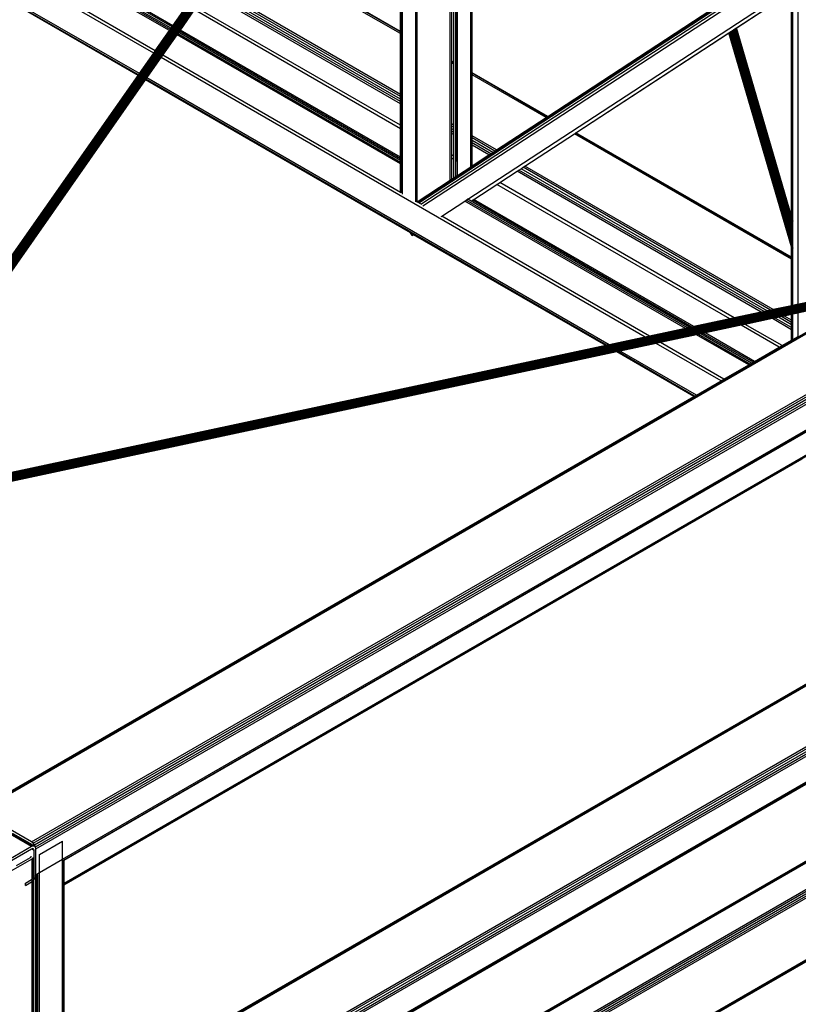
# Model space of a CAD drawing. Header units: millimetres. Extents: x 10 to 1250, y -62 to 528.
# Tile 738 of 909: x 621.89 to 622.98, y 518.07 to 519.44. Entities that reach past the tile are written whole.
import ezdxf

# ---------------------------------------------------------------- set-up
doc = ezdxf.new("R2010")
doc.units = ezdxf.units.MM
doc.header["$LTSCALE"] = 0.05

msp = doc.modelspace()

# ---------------------------------------------------------------- linework, layer by layer
at = {"color": 8}
for p, q in [((621.8351, 518.3376), (624.595, 519.931)), ((621.8373, 518.3368), (624.5972, 519.9302)), ((621.6345, 518.7552), (622.4359, 519.8987)), ((621.6347, 518.7553), (622.4363, 519.8989)), ((621.635, 518.7553), (622.4367, 519.8991)), ((621.6355, 518.7554), (622.4372, 519.8992)), ((621.636, 518.7554), (622.4377, 519.8992)), ((621.6365, 518.7553), (622.4382, 519.8991)), ((621.6371, 518.7551), (622.4388, 519.8989)), ((621.6377, 518.7549), (622.4394, 519.8987)), ((621.6382, 518.7545), (622.4399, 519.8983)), ((621.6394, 518.755), (622.4405, 519.8979)), ((621.6408, 518.7557), (622.441, 519.8974)), ((621.6422, 518.7564), (622.4416, 519.8969)), ((621.6435, 518.7569), (622.4421, 519.8963)), ((621.6447, 518.7574), (622.4425, 519.8956)), ((621.6458, 518.7576), (622.443, 519.895)), ((621.6468, 518.7579), (622.4433, 519.8943)), ((621.6477, 518.758), (622.4436, 519.8936)), ((621.6486, 518.7582), (622.4439, 519.8929)), ((621.6494, 518.7584), (622.4441, 519.8922)), ((621.6501, 518.7585), (622.4442, 519.8915)), ((621.6506, 518.7587), (622.4442, 519.8909)), ((621.6511, 518.7588), (622.4442, 519.8903)), ((621.6514, 518.7588), (622.4441, 519.8897)), ((621.9108, 518.2944), (624.6706, 519.8878)), ((621.913, 518.2927), (624.6728, 519.8861)), ((621.9148, 518.2902), (624.6747, 519.8836)), ((621.9161, 518.2873), (624.6759, 519.8807)), ((621.9165, 518.2846), (624.6763, 519.878)), ((622.4241, 519.4221), (622.4241, 519.8559)), ((622.4248, 519.4217), (622.4248, 519.8565)), ((622.4269, 519.1958), (622.4269, 519.865)), ((622.4456, 519.1857), (622.4456, 519.8544)), ((622.4473, 519.1851), (622.4473, 519.8532)), ((621.9538, 518.2702), (624.6391, 519.8206)), ((621.9553, 518.2691), (624.6367, 519.8172)), ((622.4931, 519.215), (622.4931, 519.8215)), ((622.4954, 519.3809), (622.4954, 519.8198)), ((622.4982, 519.3793), (622.4982, 519.8179)), ((622.5009, 519.3777), (622.5009, 519.816)), ((622.5018, 519.3772), (622.5018, 519.8154)), ((622.5033, 519.3764), (622.5033, 519.8144)), ((622.5219, 519.3656), (622.5219, 519.8015)), ((622.5236, 519.3646), (622.5236, 519.8003)), ((622.0806, 519.3918), (621.8038, 519.5516)), ((622.4241, 519.4193), (622.2037, 519.5466)), ((622.4241, 519.4214), (622.2047, 519.548)), ((622.4241, 519.4221), (622.2051, 519.5485)), ((622.0594, 519.3615), (621.767, 519.5303)), ((622.0608, 519.3636), (621.7695, 519.5318)), ((621.9108, 518.2879), (619.7787, 519.5188)), ((621.913, 518.2886), (619.7831, 519.5183)), ((622.1027, 519.4233), (621.9551, 519.5086)), ((622.1038, 519.4249), (621.9567, 519.5098)), ((622.105, 519.4267), (621.9586, 519.5112)), ((622.1063, 519.4285), (621.9713, 519.5064)), ((622.1074, 519.43), (621.973, 519.5076)), ((622.4476, 519.1846), (622.944, 519.509)), ((622.4494, 519.1835), (622.9457, 519.5078)), ((622.4522, 519.1817), (622.9484, 519.506)), ((622.4553, 519.1794), (622.9516, 519.5037)), ((622.0829, 519.3951), (621.9257, 519.4859)), ((622.4241, 519.3345), (622.1614, 519.4862)), ((622.5178, 519.1887), (622.9751, 519.4875)), ((622.5179, 519.1887), (622.9751, 519.4875)), ((622.4241, 519.3214), (622.1548, 519.4768)), ((622.4241, 519.3244), (622.1563, 519.479)), ((622.4241, 519.3279), (622.1581, 519.4815)), ((622.4241, 519.3315), (622.1599, 519.484)), ((622.6683, 519.2811), (622.9773, 519.4832)), ((622.8915, 519.427), (622.9683, 519.4772)), ((622.9683, 519.165), (622.9683, 519.4772)), ((622.9688, 519.1634), (622.9688, 519.4775)), ((622.9702, 519.1586), (622.9702, 519.4784)), ((622.9773, 519.0424), (622.9773, 519.4831)), ((622.0589, 519.3608), (621.89, 519.4583)), ((622.1074, 519.43), (622.1272, 519.4582)), ((622.6289, 519.3038), (622.8692, 519.4608)), ((622.1178, 519.424), (622.1376, 519.4522)), ((622.4241, 519.2868), (622.1376, 519.4522)), ((622.4241, 519.2915), (622.1399, 519.4555)), ((622.1063, 519.4285), (622.1074, 519.43)), ((621.9559, 517.9174), (624.5542, 519.4176)), ((621.9559, 517.9154), (624.5547, 519.4159)), ((622.0829, 519.3951), (622.1027, 519.4233)), ((622.0933, 519.3891), (622.1131, 519.4173)), ((622.1027, 519.4233), (622.1038, 519.4249)), ((622.1038, 519.4249), (622.105, 519.4267)), ((622.105, 519.4267), (622.1063, 519.4285)), ((622.1131, 519.4173), (622.1142, 519.4188)), ((622.4241, 519.2378), (622.1131, 519.4173)), ((622.1142, 519.4188), (622.1155, 519.4206)), ((622.4241, 519.2399), (622.1142, 519.4188)), ((622.1155, 519.4206), (622.1167, 519.4224)), ((622.4241, 519.2425), (622.1155, 519.4206)), ((622.1167, 519.4224), (622.1178, 519.424)), ((622.4241, 519.245), (622.1167, 519.4224)), ((622.4241, 519.2471), (622.1178, 519.424)), ((622.4248, 519.4217), (622.4241, 519.4221)), ((622.4241, 519.4214), (622.4241, 519.4221)), ((622.4248, 519.4209), (622.4241, 519.4214)), ((622.4241, 519.4193), (622.4241, 519.4214)), ((622.4248, 519.4189), (622.4241, 519.4193)), ((622.4241, 519.3345), (622.4241, 519.4193)), ((622.4248, 519.4209), (622.4248, 519.4217)), ((622.4248, 519.4189), (622.4248, 519.4209)), ((622.4248, 519.3341), (622.4248, 519.4189)), ((622.6683, 519.2811), (622.8811, 519.4202)), ((622.8811, 519.4202), (622.8813, 519.4203)), ((622.9683, 519.1224), (622.8811, 519.4202)), ((622.9683, 519.1226), (622.8811, 519.4202)), ((622.8811, 519.4202), (622.8811, 519.4202)), ((622.8813, 519.4203), (622.8815, 519.4205)), ((622.9683, 519.1232), (622.8813, 519.4203)), ((622.8815, 519.4205), (622.8818, 519.4206)), ((622.9683, 519.1241), (622.8815, 519.4205)), ((622.8818, 519.4206), (622.8822, 519.4209)), ((622.9683, 519.1253), (622.8818, 519.4206)), ((622.8822, 519.4209), (622.8826, 519.4212)), ((622.8822, 519.4209), (622.9683, 519.1268)), ((622.8826, 519.4212), (622.8831, 519.4215)), ((622.9683, 519.1285), (622.8826, 519.4212)), ((622.8831, 519.4215), (622.8836, 519.4218)), ((622.9683, 519.1305), (622.8831, 519.4215)), ((622.8836, 519.4218), (622.8842, 519.4222)), ((622.9683, 519.1327), (622.8836, 519.4218)), ((622.8842, 519.4222), (622.8848, 519.4226)), ((622.9683, 519.1351), (622.8842, 519.4222)), ((622.8848, 519.4226), (622.8855, 519.4231)), ((622.9683, 519.1376), (622.8848, 519.4226)), ((622.8855, 519.4231), (622.8861, 519.4235)), ((622.9683, 519.1402), (622.8855, 519.4231)), ((622.8861, 519.4235), (622.8868, 519.4239)), ((622.9683, 519.1429), (622.8861, 519.4235)), ((622.8868, 519.4239), (622.8874, 519.4243)), ((622.9683, 519.1456), (622.8868, 519.4239)), ((622.8874, 519.4243), (622.8881, 519.4248)), ((622.9683, 519.1482), (622.8874, 519.4243)), ((622.8881, 519.4248), (622.8887, 519.4251)), ((622.9683, 519.1508), (622.8881, 519.4248)), ((622.8887, 519.4251), (622.8893, 519.4255)), ((622.9683, 519.1533), (622.8887, 519.4251)), ((622.8893, 519.4255), (622.8898, 519.4259)), ((622.9683, 519.1556), (622.8893, 519.4255)), ((622.8898, 519.4259), (622.8902, 519.4262)), ((622.9683, 519.1577), (622.8898, 519.4259)), ((622.8902, 519.4262), (622.8907, 519.4264)), ((622.9683, 519.1596), (622.8902, 519.4262)), ((622.8907, 519.4264), (622.891, 519.4267)), ((622.9683, 519.1613), (622.8907, 519.4264)), ((622.891, 519.4267), (622.8913, 519.4268)), ((622.9683, 519.1626), (622.891, 519.4267)), ((622.8913, 519.4268), (622.8914, 519.4269)), ((622.9683, 519.1637), (622.8913, 519.4268)), ((622.8914, 519.4269), (622.8915, 519.427)), ((622.9683, 519.1645), (622.8914, 519.4269)), ((622.9683, 519.165), (622.8915, 519.427)), ((622.0608, 519.3636), (622.0806, 519.3918)), ((622.0806, 519.3918), (622.0829, 519.3951)), ((622.091, 519.3858), (622.0933, 519.3891)), ((622.4241, 519.1981), (622.0933, 519.3891)), ((622.0712, 519.3575), (622.091, 519.3858)), ((622.7646, 518.9969), (622.091, 519.3858)), ((622.4982, 519.3793), (622.4954, 519.3809)), ((622.4954, 519.3802), (622.4954, 519.3809)), ((622.4982, 519.3786), (622.4954, 519.3802)), ((622.4954, 519.3782), (622.4954, 519.3802)), ((622.4982, 519.3766), (622.4954, 519.3782)), ((622.4954, 519.2933), (622.4954, 519.3782)), ((622.4982, 519.3786), (622.4982, 519.3793)), ((622.4982, 519.3766), (622.4982, 519.3786)), ((622.4982, 519.2917), (622.4982, 519.3766)), ((622.5018, 519.3772), (622.5009, 519.3777)), ((622.5009, 519.377), (622.5009, 519.3777)), ((622.5018, 519.3765), (622.5009, 519.377)), ((622.5009, 519.375), (622.5009, 519.377)), ((622.5018, 519.3745), (622.5009, 519.375)), ((622.5009, 519.2901), (622.5009, 519.375)), ((622.5033, 519.3764), (622.5018, 519.3772)), ((622.5018, 519.3765), (622.5018, 519.3772)), ((622.5033, 519.3756), (622.5018, 519.3765)), ((622.5018, 519.3745), (622.5018, 519.3765)), ((622.5033, 519.3756), (622.5033, 519.3764)), ((622.5033, 519.3736), (622.5033, 519.3756)), ((621.6344, 518.7552), (622.0589, 519.3608)), ((621.9538, 517.8162), (624.6391, 519.3666)), ((621.9553, 517.8201), (624.6367, 519.3682)), ((621.9559, 517.8306), (624.6282, 519.3734)), ((621.9559, 517.8276), (624.6311, 519.3721)), ((621.9559, 517.824), (624.6336, 519.37)), ((622.0589, 519.3608), (622.0594, 519.3615)), ((622.0594, 519.3615), (622.0608, 519.3636)), ((622.5033, 519.3736), (622.5018, 519.3745)), ((622.5018, 519.2896), (622.5018, 519.3745)), ((622.5033, 519.2888), (622.5033, 519.3736)), ((622.5236, 519.3646), (622.5219, 519.3656)), ((622.5219, 519.3649), (622.5219, 519.3656)), ((622.5236, 519.3639), (622.5219, 519.3649)), ((622.5219, 519.3629), (622.5219, 519.3649)), ((622.5236, 519.3619), (622.5219, 519.3629)), ((622.5219, 519.278), (622.5219, 519.3629)), ((622.6289, 519.3038), (622.5236, 519.3646)), ((622.5236, 519.3639), (622.5236, 519.3646)), ((622.6284, 519.3034), (622.5236, 519.3639)), ((622.5236, 519.3619), (622.5236, 519.3639)), ((622.6267, 519.3023), (622.5236, 519.3619)), ((622.5236, 519.277), (622.5236, 519.3619)), ((621.6516, 518.7589), (622.0693, 519.3548)), ((622.0693, 519.3548), (622.0698, 519.3555)), ((622.4379, 519.1419), (622.0693, 519.3548)), ((622.0698, 519.3555), (622.0712, 519.3575)), ((622.7108, 518.9854), (622.0698, 519.3555)), ((622.7144, 518.9862), (622.0712, 519.3575)), ((622.4248, 519.3341), (622.4241, 519.3345)), ((622.4241, 519.3315), (622.4241, 519.3345)), ((622.4248, 519.3311), (622.4248, 519.3341)), ((621.9538, 517.7803), (624.6391, 519.3307)), ((621.9553, 517.7792), (624.6367, 519.3273)), ((622.4248, 519.3311), (622.4241, 519.3315)), ((622.4241, 519.3279), (622.4241, 519.3315)), ((622.4248, 519.3275), (622.4241, 519.3279)), ((622.4241, 519.3244), (622.4241, 519.3279)), ((622.4248, 519.324), (622.4241, 519.3244)), ((622.4241, 519.3214), (622.4241, 519.3244)), ((622.4248, 519.3209), (622.4241, 519.3214)), ((622.4241, 519.2915), (622.4241, 519.3214)), ((622.4248, 519.3275), (622.4248, 519.3311)), ((622.4248, 519.324), (622.4248, 519.3275)), ((622.4248, 519.3209), (622.4248, 519.324)), ((622.4248, 519.291), (622.4248, 519.3209)), ((622.4982, 519.2917), (622.4954, 519.2933)), ((622.4954, 519.2903), (622.4954, 519.2933)), ((622.5578, 519.2573), (622.6267, 519.3023)), ((622.6267, 519.3023), (622.6284, 519.3034)), ((622.6284, 519.3034), (622.6289, 519.3038)), ((622.4248, 519.291), (622.4241, 519.2915)), ((622.4241, 519.2868), (622.4241, 519.2915)), ((622.4248, 519.2864), (622.4241, 519.2868)), ((622.4241, 519.2471), (622.4241, 519.2868)), ((622.4248, 519.2864), (622.4248, 519.291)), ((622.4248, 519.2467), (622.4248, 519.2864)), ((622.4982, 519.2887), (622.4954, 519.2903)), ((622.4954, 519.2867), (622.4954, 519.2903)), ((622.4982, 519.2852), (622.4954, 519.2867)), ((622.4954, 519.2832), (622.4954, 519.2867)), ((622.4982, 519.2816), (622.4954, 519.2832)), ((622.4954, 519.2802), (622.4954, 519.2832)), ((622.4982, 519.2786), (622.4954, 519.2802)), ((622.4954, 519.2503), (622.4954, 519.2802)), ((622.4982, 519.2887), (622.4982, 519.2917)), ((622.4982, 519.2852), (622.4982, 519.2887)), ((622.4982, 519.2816), (622.4982, 519.2852)), ((622.4982, 519.2786), (622.4982, 519.2816)), ((622.4982, 519.2487), (622.4982, 519.2786)), ((622.5018, 519.2896), (622.5009, 519.2901)), ((622.5009, 519.2871), (622.5009, 519.2901)), ((622.5018, 519.2866), (622.5009, 519.2871)), ((622.5009, 519.2836), (622.5009, 519.2871)), ((622.5018, 519.283), (622.5009, 519.2836)), ((622.5009, 519.28), (622.5009, 519.2836)), ((622.5018, 519.2795), (622.5009, 519.28)), ((622.5009, 519.277), (622.5009, 519.28)), ((622.5033, 519.2888), (622.5018, 519.2896)), ((622.5018, 519.2866), (622.5018, 519.2896)), ((622.5033, 519.2858), (622.5018, 519.2866)), ((622.5018, 519.283), (622.5018, 519.2866)), ((622.5033, 519.2822), (622.5018, 519.283)), ((622.5018, 519.2795), (622.5018, 519.283)), ((622.5033, 519.2787), (622.5018, 519.2795)), ((622.5018, 519.2765), (622.5018, 519.2795)), ((622.5033, 519.2858), (622.5033, 519.2888)), ((622.5033, 519.2822), (622.5033, 519.2858)), ((622.5033, 519.2787), (622.5033, 519.2822)), ((622.5033, 519.2757), (622.5033, 519.2787)), ((622.5971, 519.2346), (622.666, 519.2796)), ((622.666, 519.2796), (622.6677, 519.2807)), ((622.9683, 519.1051), (622.666, 519.2796)), ((622.6677, 519.2807), (622.6683, 519.2811)), ((622.9683, 519.1071), (622.6677, 519.2807)), ((622.9683, 519.1078), (622.6683, 519.2811)), ((622.5018, 519.2765), (622.5009, 519.277)), ((622.5009, 519.2471), (622.5009, 519.277)), ((622.5033, 519.2757), (622.5018, 519.2765)), ((622.5018, 519.2466), (622.5018, 519.2765)), ((622.5033, 519.2457), (622.5033, 519.2757)), ((622.5236, 519.277), (622.5219, 519.278)), ((622.5219, 519.275), (622.5219, 519.278)), ((622.5236, 519.274), (622.5219, 519.275)), ((622.5219, 519.2714), (622.5219, 519.275)), ((622.5236, 519.2705), (622.5219, 519.2714)), ((622.5219, 519.2679), (622.5219, 519.2714)), ((622.5236, 519.2669), (622.5219, 519.2679)), ((622.5219, 519.2649), (622.5219, 519.2679)), ((622.5236, 519.2639), (622.5219, 519.2649)), ((622.5219, 519.235), (622.5219, 519.2649)), ((622.5578, 519.2573), (622.5236, 519.277)), ((622.5236, 519.274), (622.5236, 519.277)), ((622.5553, 519.2557), (622.5236, 519.274)), ((622.5236, 519.2705), (622.5236, 519.274)), ((622.5525, 519.2538), (622.5236, 519.2705)), ((622.5236, 519.2669), (622.5236, 519.2705)), ((622.5496, 519.2519), (622.5236, 519.2669)), ((622.5236, 519.2639), (622.5236, 519.2669)), ((622.5471, 519.2503), (622.5236, 519.2639)), ((622.5236, 519.235), (622.5236, 519.2639)), ((622.5471, 519.2503), (622.5496, 519.2519)), ((622.5496, 519.2519), (622.5525, 519.2538)), ((622.5525, 519.2538), (622.5553, 519.2557)), ((622.5553, 519.2557), (622.5578, 519.2573)), ((622.4248, 519.2467), (622.4241, 519.2471)), ((622.4241, 519.245), (622.4241, 519.2471)), ((622.4248, 519.2446), (622.4241, 519.245)), ((622.4241, 519.2425), (622.4241, 519.245)), ((622.4248, 519.242), (622.4241, 519.2425)), ((622.4241, 519.2399), (622.4241, 519.2425)), ((622.4248, 519.2395), (622.4241, 519.2399)), ((622.4241, 519.2378), (622.4241, 519.2399)), ((622.4248, 519.2374), (622.4241, 519.2378)), ((622.4241, 519.1981), (622.4241, 519.2378)), ((622.4248, 519.2446), (622.4248, 519.2467)), ((622.4248, 519.242), (622.4248, 519.2446)), ((622.4248, 519.2395), (622.4248, 519.242)), ((622.4248, 519.2374), (622.4248, 519.2395)), ((622.4982, 519.2487), (622.4954, 519.2503)), ((622.4954, 519.2456), (622.4954, 519.2503)), ((622.4982, 519.244), (622.4954, 519.2456)), ((622.4954, 519.2165), (622.4954, 519.2456)), ((622.4982, 519.244), (622.4982, 519.2487)), ((622.4982, 519.2183), (622.4982, 519.244)), ((622.5018, 519.2466), (622.5009, 519.2471)), ((622.5009, 519.2424), (622.5009, 519.2471)), ((622.5033, 519.2411), (622.5009, 519.2424)), ((622.5009, 519.2201), (622.5009, 519.2424)), ((622.5033, 519.2457), (622.5018, 519.2466)), ((622.5018, 519.242), (622.5018, 519.2466)), ((622.5033, 519.2411), (622.5033, 519.2457)), ((622.5033, 519.2217), (622.5033, 519.2411)), ((622.5236, 519.235), (622.5471, 519.2503)), ((622.4248, 519.1977), (622.4248, 519.2374)), ((622.5033, 519.2217), (622.5219, 519.2339)), ((622.5228, 519.2344), (622.5219, 519.235)), ((622.5219, 519.2339), (622.5219, 519.235)), ((622.5219, 519.2339), (622.5228, 519.2344)), ((622.5228, 519.2344), (622.5236, 519.235)), ((622.5621, 519.2117), (622.5864, 519.2276)), ((622.5864, 519.2276), (622.5889, 519.2292)), ((622.9262, 519.0315), (622.5864, 519.2276)), ((622.5889, 519.2292), (622.5918, 519.2311)), ((622.93, 519.0323), (622.5889, 519.2292)), ((622.5918, 519.2311), (622.5947, 519.233)), ((622.9345, 519.0332), (622.5918, 519.2311)), ((622.5947, 519.233), (622.5971, 519.2346)), ((622.939, 519.0342), (622.5947, 519.233)), ((622.9428, 519.035), (622.5971, 519.2346)), ((622.4473, 519.1851), (622.4931, 519.215)), ((622.4931, 519.215), (622.4954, 519.2165)), ((622.4954, 519.2165), (622.4982, 519.2183)), ((622.4982, 519.2183), (622.5009, 519.2201)), ((622.5009, 519.2201), (622.5033, 519.2217)), ((622.559, 519.2097), (622.5621, 519.2117)), ((622.8884, 519.0234), (622.5621, 519.2117)), ((621.9559, 518.2687), (623.5707, 519.201)), ((622.4248, 519.1977), (622.4241, 519.1981)), ((622.4248, 519.1976), (622.4248, 519.1977)), ((622.5261, 519.1882), (622.5583, 519.2093)), ((622.5583, 519.2093), (622.559, 519.2097)), ((622.8825, 519.0221), (622.5583, 519.2093)), ((622.447, 519.1849), (622.4456, 519.1857)), ((622.4456, 519.185), (622.4456, 519.1857)), ((622.447, 519.1849), (622.4473, 519.1851)), ((622.4473, 519.1848), (622.447, 519.1849)), ((622.4473, 519.1848), (622.4473, 519.1851)), ((622.4476, 519.1846), (622.4473, 519.1848)), ((622.4494, 519.1835), (622.4476, 519.1846)), ((622.4521, 519.182), (622.4494, 519.1835)), ((622.4815, 519.165), (622.5137, 519.186)), ((622.4816, 519.1649), (622.5138, 519.186)), ((622.5137, 519.186), (622.5155, 519.1872)), ((622.5138, 519.186), (622.5137, 519.186)), ((622.5138, 519.186), (622.5156, 519.1871)), ((622.8206, 519.0089), (622.5138, 519.186)), ((622.5155, 519.1872), (622.5175, 519.1885)), ((622.5156, 519.1871), (622.5155, 519.1872)), ((622.5156, 519.1871), (622.5176, 519.1885)), ((622.8233, 519.0095), (622.5156, 519.1871)), ((622.5175, 519.1885), (622.5178, 519.1887)), ((622.5176, 519.1885), (622.5175, 519.1885)), ((622.5176, 519.1885), (622.5179, 519.1887)), ((622.5222, 519.1858), (622.5176, 519.1885)), ((622.8265, 519.0101), (622.5222, 519.1858)), ((622.5225, 519.186), (622.5243, 519.1871)), ((622.5243, 519.1871), (622.5261, 519.1882)), ((622.8297, 519.0108), (622.5243, 519.1871)), ((622.8324, 519.0114), (622.5261, 519.1882)), ((622.4809, 519.1646), (622.4815, 519.165)), ((622.4816, 519.1649), (622.4815, 519.165)), ((622.7705, 518.9981), (622.4816, 519.1649)), ((622.9683, 519.1649), (622.9683, 519.165)), ((622.9688, 519.1634), (622.9683, 519.1649)), ((622.9683, 519.1645), (622.9683, 519.1649)), ((622.9688, 519.1629), (622.9683, 519.1645)), ((622.9683, 519.1637), (622.9683, 519.1645)), ((622.9688, 519.1621), (622.9683, 519.1637)), ((622.9683, 519.1626), (622.9683, 519.1637)), ((622.9688, 519.161), (622.9683, 519.1626)), ((622.9683, 519.1613), (622.9683, 519.1626)), ((622.9688, 519.1596), (622.9683, 519.1613)), ((622.9683, 519.1596), (622.9683, 519.1613)), ((622.9688, 519.158), (622.9683, 519.1596)), ((622.9683, 519.1577), (622.9683, 519.1596)), ((622.9688, 519.1561), (622.9683, 519.1577)), ((622.9683, 519.1556), (622.9683, 519.1577)), ((622.9688, 519.154), (622.9683, 519.1556)), ((622.9683, 519.1533), (622.9683, 519.1556)), ((622.9688, 519.1633), (622.9688, 519.1634)), ((622.9702, 519.1586), (622.9688, 519.1633)), ((622.9688, 519.1629), (622.9688, 519.1633)), ((622.9702, 519.1581), (622.9688, 519.1629)), ((622.9688, 519.1621), (622.9688, 519.1629)), ((622.9702, 519.1574), (622.9688, 519.1621)), ((622.9688, 519.161), (622.9688, 519.1621)), ((622.9702, 519.1563), (622.9688, 519.161)), ((622.9688, 519.1596), (622.9688, 519.161)), ((622.9702, 519.1549), (622.9688, 519.1596)), ((622.9688, 519.158), (622.9688, 519.1596)), ((622.9702, 519.1532), (622.9688, 519.158)), ((622.9688, 519.1561), (622.9688, 519.158)), ((622.9702, 519.1513), (622.9688, 519.1561)), ((622.9688, 519.154), (622.9688, 519.1561)), ((622.9702, 519.1586), (622.9702, 519.1581)), ((622.9702, 519.1574), (622.9702, 519.1581)), ((622.9702, 519.1563), (622.9702, 519.1574)), ((622.9702, 519.1549), (622.9702, 519.1563)), ((621.9559, 518.2368), (623.5284, 519.1447)), ((621.9559, 518.235), (623.5279, 519.1426)), ((622.4403, 519.1381), (622.4379, 519.1419)), ((622.4423, 519.1394), (622.4379, 519.1419)), ((622.9688, 519.1517), (622.9683, 519.1533)), ((622.9683, 519.1508), (622.9683, 519.1533)), ((622.9688, 519.1492), (622.9683, 519.1508)), ((622.9683, 519.1482), (622.9683, 519.1508)), ((622.9688, 519.1466), (622.9683, 519.1482)), ((622.9683, 519.1456), (622.9683, 519.1482)), ((622.9688, 519.144), (622.9683, 519.1456)), ((622.9683, 519.1429), (622.9683, 519.1456)), ((622.9688, 519.1413), (622.9683, 519.1429)), ((622.9683, 519.1402), (622.9683, 519.1429)), ((622.9702, 519.1492), (622.9688, 519.154)), ((622.9688, 519.1517), (622.9688, 519.154)), ((622.9702, 519.1469), (622.9688, 519.1517)), ((622.9688, 519.1492), (622.9688, 519.1517)), ((622.9702, 519.1444), (622.9688, 519.1492)), ((622.9688, 519.1466), (622.9688, 519.1492)), ((622.9702, 519.1419), (622.9688, 519.1466)), ((622.9688, 519.144), (622.9688, 519.1466)), ((622.9702, 519.1392), (622.9688, 519.144)), ((622.9688, 519.1413), (622.9688, 519.144)), ((622.9702, 519.1532), (622.9702, 519.1549)), ((622.9702, 519.1513), (622.9702, 519.1532)), ((622.9702, 519.1492), (622.9702, 519.1513)), ((622.9702, 519.1469), (622.9702, 519.1492)), ((622.9702, 519.1444), (622.9702, 519.1469)), ((622.9702, 519.1419), (622.9702, 519.1444)), ((622.9702, 519.1392), (622.9702, 519.1419)), ((622.4403, 519.1381), (622.4419, 519.1391)), ((622.442, 519.139), (622.4403, 519.1381)), ((622.4419, 519.1391), (622.4423, 519.1394)), ((622.4419, 519.1391), (622.442, 519.139)), ((622.442, 519.139), (622.4424, 519.1393)), ((622.4424, 519.1393), (622.4423, 519.1394)), ((622.7096, 518.9851), (622.4424, 519.1393)), ((622.9688, 519.1386), (622.9683, 519.1402)), ((622.9683, 519.1376), (622.9683, 519.1402)), ((622.9688, 519.136), (622.9683, 519.1376)), ((622.9683, 519.1351), (622.9683, 519.1376)), ((622.9688, 519.1335), (622.9683, 519.1351)), ((622.9683, 519.1327), (622.9683, 519.1351)), ((622.9688, 519.1311), (622.9683, 519.1327)), ((622.9683, 519.1305), (622.9683, 519.1327)), ((622.9688, 519.1289), (622.9683, 519.1305)), ((622.9683, 519.1285), (622.9683, 519.1305)), ((622.9688, 519.1269), (622.9683, 519.1285)), ((622.9683, 519.1268), (622.9683, 519.1285)), ((622.9702, 519.1365), (622.9688, 519.1413)), ((622.9688, 519.1386), (622.9688, 519.1413)), ((622.9702, 519.1339), (622.9688, 519.1386)), ((622.9688, 519.136), (622.9688, 519.1386)), ((622.9702, 519.1313), (622.9688, 519.136)), ((622.9688, 519.1335), (622.9688, 519.136)), ((622.9702, 519.1287), (622.9688, 519.1335)), ((622.9688, 519.1311), (622.9688, 519.1335)), ((622.9702, 519.1264), (622.9688, 519.1311)), ((622.9688, 519.1289), (622.9688, 519.1311)), ((622.9702, 519.1241), (622.9688, 519.1289)), ((622.9688, 519.1269), (622.9688, 519.1289)), ((622.9702, 519.1365), (622.9702, 519.1392)), ((622.9702, 519.1339), (622.9702, 519.1365)), ((622.9702, 519.1313), (622.9702, 519.1339)), ((622.9702, 519.1287), (622.9702, 519.1313)), ((622.9702, 519.1264), (622.9702, 519.1287)), ((622.9683, 519.1268), (622.9688, 519.1251)), ((622.9683, 519.1253), (622.9683, 519.1268)), ((622.9688, 519.1236), (622.9683, 519.1253)), ((622.9683, 519.1241), (622.9683, 519.1253)), ((622.9688, 519.1224), (622.9683, 519.1241)), ((622.9683, 519.1232), (622.9683, 519.1241)), ((622.9688, 519.1215), (622.9683, 519.1232)), ((622.9683, 519.1226), (622.9683, 519.1232)), ((622.9688, 519.121), (622.9683, 519.1226)), ((622.9683, 519.1224), (622.9683, 519.1226)), ((622.9688, 519.1207), (622.9683, 519.1224)), ((622.9683, 519.1078), (622.9683, 519.1224)), ((622.9702, 519.1221), (622.9688, 519.1269)), ((622.9688, 519.1251), (622.9688, 519.1269)), ((622.9688, 519.1251), (622.9702, 519.1204)), ((622.9688, 519.1236), (622.9688, 519.1251)), ((622.9702, 519.1189), (622.9688, 519.1236)), ((622.9688, 519.1224), (622.9688, 519.1236)), ((622.9702, 519.1177), (622.9688, 519.1224)), ((622.9688, 519.1215), (622.9688, 519.1224)), ((622.9702, 519.1168), (622.9688, 519.1215)), ((622.9688, 519.121), (622.9688, 519.1215)), ((622.9702, 519.1162), (622.9688, 519.121)), ((622.9688, 519.1207), (622.9688, 519.121)), ((622.9702, 519.116), (622.9688, 519.1207)), ((622.9688, 519.1076), (622.9688, 519.1207)), ((622.9702, 519.1241), (622.9702, 519.1264)), ((622.9702, 519.1221), (622.9702, 519.1241)), ((622.9702, 519.1204), (622.9702, 519.1221)), ((622.9702, 519.1189), (622.9702, 519.1204)), ((622.9702, 519.1177), (622.9702, 519.1189)), ((622.9702, 519.1168), (622.9702, 519.1177)), ((622.9702, 519.1162), (622.9702, 519.1168)), ((622.9702, 519.116), (622.9702, 519.1162)), ((622.9702, 519.1068), (622.9702, 519.116)), ((622.9688, 519.1076), (622.9683, 519.1078)), ((622.9683, 519.1071), (622.9683, 519.1078)), ((622.9688, 519.1069), (622.9683, 519.1071)), ((622.9683, 519.1051), (622.9683, 519.1071)), ((622.9683, 519.0405), (622.9683, 519.1051)), ((622.9688, 519.1048), (622.9683, 519.1051)), ((622.9702, 519.1068), (622.9688, 519.1076)), ((622.9688, 519.1069), (622.9688, 519.1076)), ((622.9702, 519.106), (622.9688, 519.1069)), ((622.9688, 519.1048), (622.9688, 519.1069)), ((622.9688, 519.0406), (622.9688, 519.1048)), ((622.9702, 519.104), (622.9688, 519.1048)), ((622.9702, 519.106), (622.9702, 519.1068)), ((622.9702, 519.104), (622.9702, 519.106)), ((622.9702, 519.0409), (622.9702, 519.104)), ((623.0961, 519.0663), (621.6382, 518.7545)), ((623.0946, 519.0655), (621.6388, 518.7541)), ((623.093, 519.0645), (621.6394, 518.7536)), ((623.0912, 519.0635), (621.6399, 518.7531)), ((623.0974, 519.0671), (621.64, 518.7554)), ((623.0892, 519.0624), (621.6404, 518.7525)), ((623.0872, 519.0612), (621.6409, 518.7519)), ((623.0851, 519.06), (621.6413, 518.7512)), ((623.0984, 519.0677), (621.6415, 518.7561)), ((623.0993, 519.0682), (621.6428, 518.7567)), ((623.0998, 519.0685), (621.6441, 518.7571)), ((623.0667, 519.0493), (621.6416, 518.7446)), ((623.083, 519.0588), (621.6417, 518.7505)), ((623.0672, 519.0496), (621.6417, 518.7448)), ((623.0809, 519.0576), (621.642, 518.7498)), ((623.0679, 519.05), (621.642, 518.7451)), ((623.0788, 519.0564), (621.6422, 518.7491)), ((623.0689, 519.0506), (621.6422, 518.7455)), ((623.0768, 519.0552), (621.6424, 518.7484)), ((623.0701, 519.0513), (621.6424, 518.746)), ((623.0749, 519.0541), (621.6425, 518.7477)), ((621.6425, 518.7471), (623.0731, 519.0531)), ((623.0715, 519.0521), (621.6425, 518.7465)), ((622.93, 519.0323), (622.9262, 519.0315)), ((622.9345, 519.0332), (622.93, 519.0323)), ((622.939, 519.0342), (622.9345, 519.0332)), ((622.9428, 519.035), (622.939, 519.0342)), ((622.9683, 519.0405), (622.9428, 519.035)), ((622.9688, 519.0406), (622.9683, 519.0405)), ((622.9702, 519.0409), (622.9688, 519.0406)), ((622.9773, 519.0424), (622.9702, 519.0409)), ((622.978, 519.0426), (622.9773, 519.0424)), ((622.8825, 519.0221), (622.8324, 519.0114)), ((622.8884, 519.0234), (622.8825, 519.0221)), ((622.9262, 519.0315), (622.8884, 519.0234)), ((622.9417, 519.0225), (622.9039, 519.0144)), ((622.9455, 519.0233), (622.9417, 519.0225)), ((622.9683, 519.0071), (622.9417, 519.0225)), ((622.95, 519.0243), (622.9455, 519.0233)), ((622.9683, 519.0101), (622.9455, 519.0233)), ((622.9545, 519.0253), (622.95, 519.0243)), ((622.9683, 519.0137), (622.95, 519.0243)), ((622.9583, 519.0261), (622.9545, 519.0253)), ((622.9683, 519.0173), (622.9545, 519.0253)), ((622.9683, 519.0282), (622.9583, 519.0261)), ((622.9683, 519.0203), (622.9583, 519.0261)), ((622.9688, 519.0283), (622.9683, 519.0282)), ((622.9683, 519.0203), (622.9683, 519.0282)), ((622.9688, 519.02), (622.9683, 519.0203)), ((622.9683, 519.0173), (622.9683, 519.0203)), ((622.9702, 519.0286), (622.9688, 519.0283)), ((622.9688, 519.02), (622.9688, 519.0283)), ((622.9702, 519.0192), (622.9688, 519.02)), ((622.9688, 519.017), (622.9688, 519.02)), ((622.9773, 519.0301), (622.9702, 519.0286)), ((622.9702, 519.0192), (622.9702, 519.0286)), ((622.9702, 519.0162), (622.9702, 519.0192)), ((622.978, 519.0303), (622.9773, 519.0301)), ((622.9773, 518.9978), (622.9773, 519.0301)), ((622.8206, 519.0089), (622.7705, 518.9981)), ((622.8233, 519.0095), (622.8206, 519.0089)), ((622.8265, 519.0101), (622.8233, 519.0095)), ((622.8297, 519.0108), (622.8265, 519.0101)), ((622.8324, 519.0114), (622.8297, 519.0108)), ((622.898, 519.0132), (622.8479, 519.0025)), ((622.9039, 519.0144), (622.898, 519.0132)), ((622.951, 518.9826), (622.898, 519.0132)), ((622.9551, 518.9849), (622.9039, 519.0144)), ((622.9688, 519.017), (622.9683, 519.0173)), ((622.9683, 519.0137), (622.9683, 519.0173)), ((622.9688, 519.0134), (622.9683, 519.0137)), ((622.9683, 519.0101), (622.9683, 519.0137)), ((622.9688, 519.0099), (622.9683, 519.0101)), ((622.9683, 519.0071), (622.9683, 519.0101)), ((622.9683, 518.9926), (622.9683, 519.0071)), ((622.9688, 519.0069), (622.9683, 519.0071)), ((622.9702, 519.0162), (622.9688, 519.017)), ((622.9688, 519.0134), (622.9688, 519.017)), ((622.9702, 519.0126), (622.9688, 519.0134)), ((622.9688, 519.0099), (622.9688, 519.0134)), ((622.9702, 519.0091), (622.9688, 519.0099)), ((622.9688, 519.0069), (622.9688, 519.0099)), ((622.9702, 519.0061), (622.9688, 519.0069)), ((622.9688, 518.9928), (622.9688, 519.0069)), ((622.9702, 519.0126), (622.9702, 519.0162)), ((622.9702, 519.0091), (622.9702, 519.0126)), ((622.9702, 519.0061), (622.9702, 519.0091)), ((622.9702, 518.9936), (622.9702, 519.0061)), ((622.7646, 518.9969), (622.7144, 518.9862)), ((622.7705, 518.9981), (622.7646, 518.9969)), ((622.8361, 518.9999), (622.7859, 518.9892)), ((622.8388, 519.0005), (622.8361, 518.9999)), ((622.9086, 518.9581), (622.8361, 518.9999)), ((622.842, 519.0012), (622.8388, 519.0005)), ((622.9104, 518.9591), (622.8388, 519.0005)), ((622.8452, 519.0019), (622.842, 519.0012)), ((622.9126, 518.9604), (622.842, 519.0012)), ((622.8479, 519.0025), (622.8452, 519.0019)), ((622.9148, 518.9617), (622.8452, 519.0019)), ((622.9167, 518.9627), (622.8479, 519.0025)), ((622.9551, 518.9849), (622.9683, 518.9926)), ((622.9683, 518.9926), (622.9688, 518.9928)), ((622.9688, 518.9928), (622.9702, 518.9936)), ((622.9702, 518.9936), (622.9773, 518.9978)), ((622.9773, 518.9978), (622.978, 518.9982)), ((622.7096, 518.9851), (621.6516, 518.7589)), ((622.7108, 518.9854), (622.7096, 518.9851)), ((622.7144, 518.9862), (622.7108, 518.9854)), ((622.7299, 518.9772), (622.7263, 518.9765)), ((622.7801, 518.988), (622.7299, 518.9772)), ((622.8359, 518.9161), (622.7299, 518.9772)), ((622.7859, 518.9892), (622.7801, 518.988)), ((622.8702, 518.9359), (622.7801, 518.988)), ((622.8742, 518.9382), (622.7859, 518.9892)), ((622.9167, 518.9627), (622.951, 518.9826)), ((622.951, 518.9826), (622.9551, 518.9849)), ((622.725, 518.9762), (621.6415, 518.7445)), ((622.7263, 518.9765), (622.725, 518.9762)), ((622.8325, 518.9141), (622.725, 518.9762)), ((622.8334, 518.9146), (622.7263, 518.9765)), ((622.8742, 518.9382), (622.9086, 518.9581)), ((622.9086, 518.9581), (622.9104, 518.9591)), ((622.9104, 518.9591), (622.9126, 518.9604)), ((622.9126, 518.9604), (622.9148, 518.9617)), ((622.9148, 518.9617), (622.9167, 518.9627)), ((622.8702, 518.9359), (622.8742, 518.9382)), ((622.8359, 518.9161), (622.8702, 518.9359)), ((621.8333, 518.3373), (622.8325, 518.9141)), ((622.8325, 518.9141), (622.8334, 518.9146)), ((622.8334, 518.9146), (622.8359, 518.9161)), ((621.9559, 517.6712), (624.0847, 518.9003)), ((621.9559, 517.6694), (624.0867, 518.8996)), ((621.9559, 517.6323), (624.1188, 518.881)), ((621.9559, 517.6296), (624.1208, 518.8794)), ((621.9559, 517.6263), (624.1224, 518.8772)), ((621.9559, 517.6231), (624.1235, 518.8746)), ((621.9559, 517.6204), (624.1239, 518.8721)), ((621.9559, 518.2344), (622.9829, 518.8273)), ((621.9559, 517.5343), (624.0816, 518.7616)), ((621.9559, 517.5325), (624.0811, 518.7595)), ((621.9559, 517.9181), (623.2568, 518.6692)), ((621.9559, 517.7788), (623.3774, 518.5995)), ((621.9559, 517.6718), (623.4701, 518.546)), ((621.9559, 517.5318), (623.5913, 518.476)), ((621.9108, 518.2944), (621.8373, 518.3368)), ((621.9123, 518.2897), (621.8852, 518.3054)), ((621.8856, 518.3057), (621.9108, 518.2911)), ((621.913, 518.2927), (621.9108, 518.2944)), ((621.9148, 518.2902), (621.913, 518.2927)), ((621.9216, 518.2767), (621.9538, 518.2953)), ((621.9538, 518.2702), (621.9538, 518.2953)), ((621.9108, 518.2879), (621.8373, 518.2454)), ((621.8797, 518.2666), (621.9108, 518.2846)), ((621.9108, 518.2911), (621.9119, 518.2903)), ((621.913, 518.2886), (621.9108, 518.2879)), ((621.9108, 518.2846), (621.9119, 518.285)), ((621.9108, 518.2846), (621.9136, 518.2829)), ((621.9119, 518.2903), (621.9123, 518.2897)), ((621.9119, 518.285), (621.9128, 518.2848)), ((621.9134, 518.2841), (621.9119, 518.285)), ((621.9148, 518.2883), (621.9123, 518.2897)), ((621.9128, 518.2848), (621.9134, 518.2841)), ((621.9148, 518.2883), (621.913, 518.2886)), ((621.9134, 518.2841), (621.9136, 518.2829)), ((621.9136, 518.2829), (621.9136, 518.2471)), ((621.9161, 518.2873), (621.9148, 518.2902)), ((621.9161, 518.2868), (621.9148, 518.2883)), ((621.9165, 518.2846), (621.9161, 518.2873)), ((621.9165, 518.2846), (621.9161, 518.2868)), ((621.9165, 518.2487), (621.9165, 518.2846)), ((621.8792, 518.2523), (621.9113, 518.2708)), ((621.9087, 518.2723), (621.8894, 518.2611)), ((621.9095, 518.273), (621.9087, 518.2723)), ((621.9098, 518.2738), (621.9095, 518.273)), ((621.9096, 518.2745), (621.9098, 518.2738)), ((621.9113, 518.2708), (621.9129, 518.2722)), ((621.9113, 518.2484), (621.9113, 518.2708)), ((621.9129, 518.2722), (621.913, 518.2725)), ((621.9129, 518.2475), (621.9129, 518.2722)), ((621.9216, 518.2517), (621.9216, 518.2767)), ((621.9216, 518.2517), (621.9538, 518.2702)), ((621.9538, 518.2682), (621.9538, 518.2702)), ((621.9538, 518.2682), (621.9553, 518.2691)), ((621.9538, 518.2675), (621.9553, 518.2684)), ((621.9538, 518.2675), (621.9538, 518.2682)), ((621.9538, 518.2356), (621.9538, 518.2675)), ((621.9553, 518.2691), (621.9553, 518.2693)), ((621.9553, 518.2684), (621.9553, 518.2691)), ((621.9553, 518.2684), (621.9559, 518.2687)), ((621.9553, 518.2365), (621.9553, 518.2684)), ((621.9559, 518.2687), (621.9559, 518.2688)), ((621.9559, 518.2368), (621.9559, 518.2687)), ((621.9165, 518.2487), (621.9216, 518.2517)), ((621.9216, 517.7977), (621.9216, 518.2517)), ((621.9021, 518.2371), (621.9108, 518.2422)), ((621.9021, 518.2338), (621.9108, 518.2389)), ((621.9113, 518.2426), (621.9108, 518.2422)), ((621.9108, 518.2389), (621.9113, 518.2393)), ((621.9129, 518.2475), (621.9113, 518.2484)), ((621.9113, 518.2469), (621.9113, 518.2484)), ((621.9129, 518.246), (621.9113, 518.2469)), ((621.9113, 518.2453), (621.9113, 518.2469)), ((621.9113, 518.2453), (621.9129, 518.2447)), ((621.9113, 518.2451), (621.9113, 518.2453)), ((621.9128, 518.2443), (621.9113, 518.2451)), ((621.9113, 518.2434), (621.9113, 518.2451)), ((621.9119, 518.243), (621.9113, 518.2434)), ((621.9113, 518.2426), (621.9113, 518.2434)), ((621.9119, 518.243), (621.9113, 518.2426)), ((621.9113, 518.2393), (621.9113, 518.2426)), ((621.9113, 518.2393), (621.9129, 518.2406)), ((621.9113, 517.8502), (621.9113, 518.2393)), ((621.9128, 518.2443), (621.9119, 518.243)), ((621.9129, 518.2445), (621.9128, 518.2443)), ((621.9136, 518.2471), (621.9129, 518.2475)), ((621.9129, 518.246), (621.9129, 518.2475)), ((621.9134, 518.2457), (621.9129, 518.246)), ((621.9129, 518.2447), (621.9129, 518.246)), ((621.9129, 518.2447), (621.913, 518.2447)), ((621.9129, 518.2445), (621.9129, 518.2447)), ((621.913, 518.2447), (621.9129, 518.2445)), ((621.9129, 518.2406), (621.913, 518.2406)), ((621.9129, 517.8493), (621.9129, 518.2406)), ((621.9134, 518.2457), (621.913, 518.2447)), ((621.913, 518.2406), (621.9135, 518.2413)), ((621.9136, 518.2471), (621.9134, 518.2457)), ((621.9135, 518.2413), (621.9137, 518.2416)), ((621.9135, 517.849), (621.9135, 518.2413)), ((621.9137, 518.2416), (621.9148, 518.2431)), ((621.9137, 517.8489), (621.9137, 518.2416)), ((621.9148, 518.2431), (621.9159, 518.2457)), ((621.9159, 518.2457), (621.9161, 518.246)), ((621.9159, 518.2457), (621.9162, 518.2458)), ((621.9161, 518.2465), (621.9165, 518.2487)), ((621.9161, 518.2465), (621.9193, 518.2483)), ((621.9161, 518.246), (621.9161, 518.2465)), ((621.9165, 518.246), (621.9179, 518.2468)), ((621.9165, 518.246), (621.9165, 518.2461)), ((621.9165, 517.8473), (621.9165, 518.246)), ((621.9179, 518.2468), (621.9191, 518.2475)), ((621.9179, 517.8464), (621.9179, 518.2468)), ((621.9191, 518.2475), (621.9193, 518.2476)), ((621.9191, 518.2475), (621.9191, 517.8458)), ((621.9193, 518.2483), (621.9193, 518.2485)), ((621.9193, 518.2476), (621.9193, 518.2483)), ((621.9193, 517.8456), (621.9193, 518.2476)), ((621.9021, 518.2338), (621.9021, 518.2371)), ((621.9538, 518.2356), (621.9553, 518.2365)), ((621.9538, 518.2338), (621.9538, 518.2356)), ((621.9538, 518.2338), (621.9553, 518.2347)), ((621.9538, 518.2331), (621.9553, 518.234)), ((621.9538, 518.2331), (621.9538, 518.2338)), ((621.9538, 517.9169), (621.9538, 518.2331)), ((621.9553, 518.2365), (621.9559, 518.2368)), ((621.9553, 518.2347), (621.9553, 518.2365)), ((621.9553, 518.2347), (621.9559, 518.235)), ((621.9553, 518.234), (621.9553, 518.2347)), ((621.9553, 518.234), (621.9559, 518.2344)), ((621.9553, 517.9178), (621.9553, 518.234)), ((621.9559, 518.235), (621.9559, 518.2368)), ((621.9559, 518.2344), (621.9559, 518.235)), ((621.9559, 517.9181), (621.9559, 518.2344))]:
    msp.add_line(p, q, dxfattribs=at)

doc.saveas('drawing.dxf')
